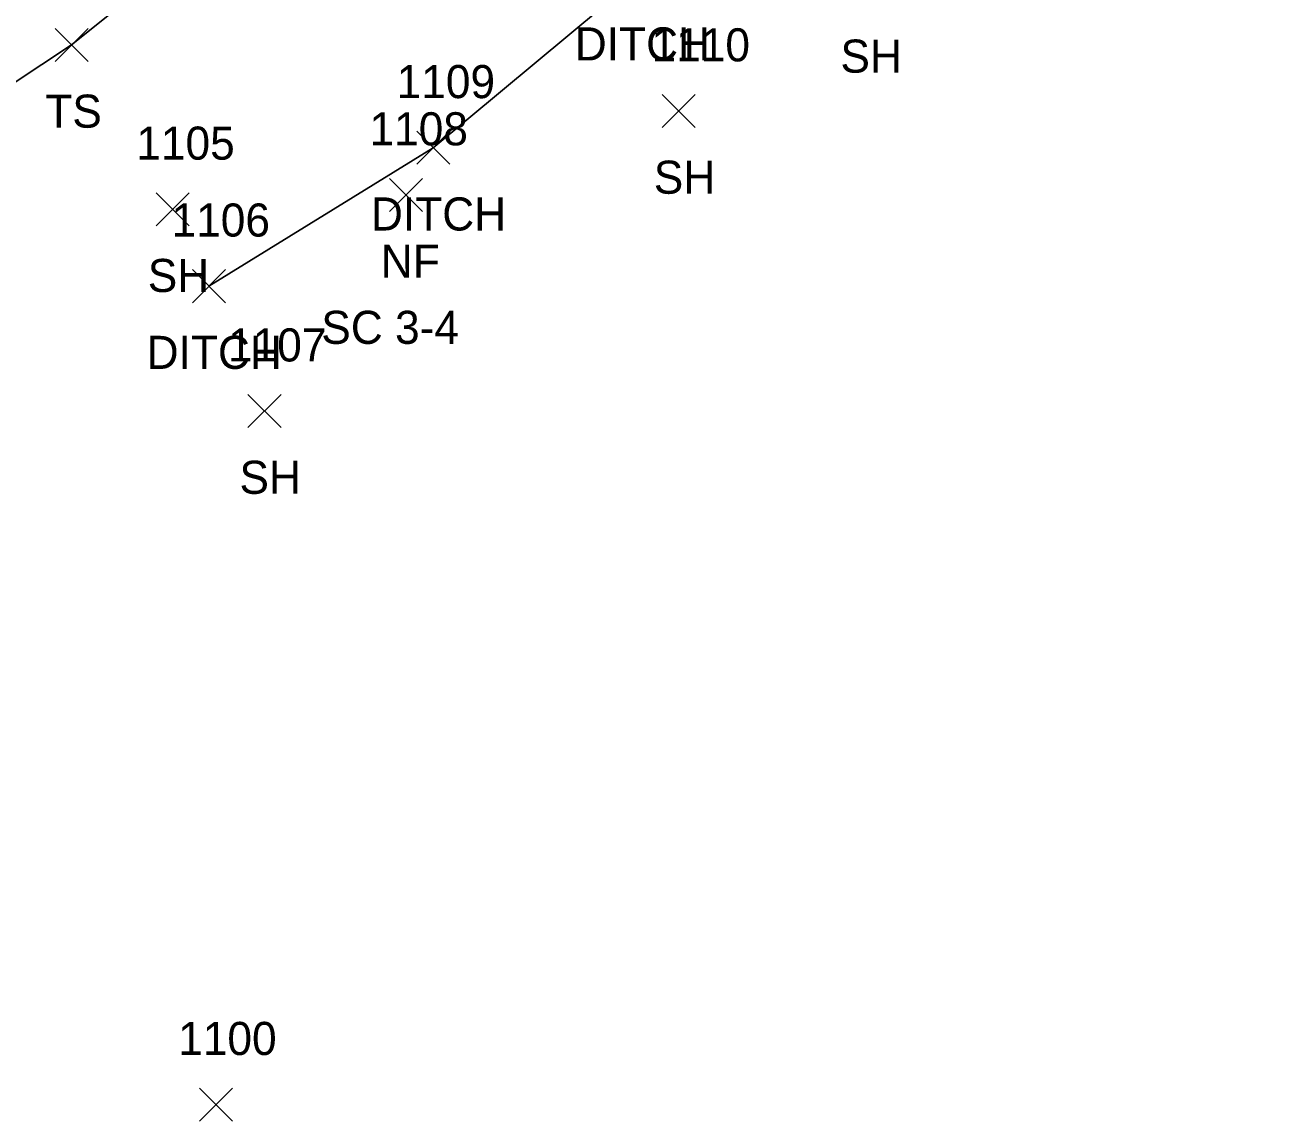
# Model space of a CAD drawing. Extents: x 1528286 to 1556263, y 492387 to 508952.
# Drawn here: x 1528810.2 to 1528885.3, y 492795.3 to 492861.6 of the extents above; entities that cross this region are included whole.
import ezdxf

# ---------------------------------------------------------------- set-up
doc = ezdxf.new("R2010")
doc.units = 0
for name, color, linetype in [('D_A', 7, 'Continuous'), ('D_I', 7, 'Continuous'), ('D_TIC', 7, 'Continuous'), ('DD', 7, 'Continuous'), ('L_A', 7, 'Continuous'), ('L_C', 7, 'Continuous'), ('L_I', 7, 'Continuous'), ('L_TIC', 7, 'Continuous'), ('LELB', 7, 'Continuous')]:
    doc.layers.add(name, color=color, linetype=linetype)

msp = doc.modelspace()

# ---------------------------------------------------------------- linework, layer by layer
at = {"layer": 'D_TIC'}
for points in [[(1528833.865, 492853.142), (1528835.865, 492855.142)], [(1528835.865, 492853.142), (1528833.865, 492855.142)], [(1528833.865, 492853.142), (1528835.865, 492855.142)], [(1528835.865, 492853.142), (1528833.865, 492855.142)], [(1528820.309, 492844.775), (1528822.309, 492846.775)], [(1528822.309, 492844.775), (1528820.309, 492846.775)], [(1528820.309, 492844.775), (1528822.309, 492846.775)], [(1528822.309, 492844.775), (1528820.309, 492846.775)]]:
    msp.add_lwpolyline(points, dxfattribs=at)
at = {"layer": 'DD'}
msp.add_lwpolyline([(1528821.309, 492845.775), (1528834.865, 492854.142), (1528847.183, 492864.422), (1528856.697, 492869.705), (1528876.113, 492883.9), (1528885.264, 492891.293)], dxfattribs=at)
msp.add_lwpolyline([(1528821.309, 492845.775), (1528834.865, 492854.142), (1528847.183, 492864.422), (1528856.697, 492869.705), (1528876.113, 492883.9), (1528885.264, 492891.293)], dxfattribs=at)
at = {"layer": 'L_TIC'}
for points in [[(1528812.011, 492859.356), (1528814.011, 492861.356)], [(1528814.011, 492859.356), (1528812.011, 492861.356)], [(1528812.011, 492859.356), (1528814.011, 492861.356)], [(1528814.011, 492859.356), (1528812.011, 492861.356)], [(1528848.704, 492855.365), (1528850.704, 492857.365)], [(1528850.704, 492855.365), (1528848.704, 492857.365)], [(1528848.704, 492855.365), (1528850.704, 492857.365)], [(1528850.704, 492855.365), (1528848.704, 492857.365)], [(1528832.217, 492850.289), (1528834.217, 492852.289)], [(1528834.217, 492850.289), (1528832.217, 492852.289)], [(1528832.217, 492850.289), (1528834.217, 492852.289)], [(1528834.217, 492850.289), (1528832.217, 492852.289)], [(1528818.123, 492849.424), (1528820.123, 492851.424)], [(1528820.123, 492849.424), (1528818.123, 492851.424)], [(1528818.123, 492849.424), (1528820.123, 492851.424)], [(1528820.123, 492849.424), (1528818.123, 492851.424)], [(1528823.665, 492837.224), (1528825.665, 492839.224)], [(1528825.665, 492837.224), (1528823.665, 492839.224)], [(1528823.665, 492837.224), (1528825.665, 492839.224)], [(1528825.665, 492837.224), (1528823.665, 492839.224)], [(1528820.743, 492795.302), (1528822.743, 492797.302)], [(1528822.743, 492795.302), (1528820.743, 492797.302)], [(1528820.743, 492795.302), (1528822.743, 492797.302)], [(1528822.743, 492795.302), (1528820.743, 492797.302)]]:
    msp.add_lwpolyline(points, dxfattribs=at)
at = {"layer": 'LELB'}
msp.add_lwpolyline([(1528771.365, 492833.538), (1528790.046, 492845.146), (1528813.011, 492860.356), (1528823.162, 492868.505), (1528838.745, 492881.757), (1528852.776, 492883.19), (1528874.04, 492896.82), (1528872.111, 492886.309)], dxfattribs=at)
msp.add_lwpolyline([(1528771.365, 492833.538), (1528790.046, 492845.146), (1528813.011, 492860.356), (1528823.162, 492868.505), (1528838.745, 492881.757), (1528852.776, 492883.19), (1528874.04, 492896.82), (1528872.111, 492886.309)], dxfattribs=at)

# ---------------------------------------------------------------- texts
at = {"layer": 'D_A'}
for p in [(1528843.42, 492859.422), (1528843.42, 492859.422), (1528831.101, 492849.142), (1528831.101, 492849.142), (1528817.545, 492840.775), (1528817.545, 492840.775)]:
    msp.add_text('DITCH', height=2, dxfattribs=at).set_placement(p)
at = {"layer": 'D_I'}
for s, p in [('1109', (1528832.652, 492857.142)), ('1109', (1528832.652, 492857.142)), ('1106', (1528819.049, 492848.775)), ('1106', (1528819.049, 492848.775))]:
    msp.add_text(s, height=2, dxfattribs=at).set_placement(p)
at = {"layer": 'L_A'}
for s, p in [('SH', (1528859.475, 492858.683)), ('SH', (1528859.475, 492858.683)), ('TS', (1528811.42, 492855.356)), ('TS', (1528811.42, 492855.356)), ('SH', (1528848.193, 492851.365)), ('SH', (1528848.193, 492851.365)), ('NF', (1528831.697, 492846.289)), ('NF', (1528831.697, 492846.289)), ('SH', (1528817.612, 492845.424)), ('SH', (1528817.612, 492845.424)), ('SH', (1528823.154, 492833.224)), ('SH', (1528823.154, 492833.224))]:
    msp.add_text(s, height=2, dxfattribs=at).set_placement(p)
at = {"layer": 'L_C'}
msp.add_text('SC 3-4', height=2, dxfattribs=at).set_placement((1528828.099, 492842.289))
msp.add_text('SC 3-4', height=2, dxfattribs=at).set_placement((1528828.099, 492842.289))
at = {"layer": 'L_I'}
for s, p in [('1110', (1528848.059, 492859.365)), ('1110', (1528848.059, 492859.365)), ('1108', (1528831.012, 492854.289)), ('1108', (1528831.012, 492854.289)), ('1105', (1528816.919, 492853.424)), ('1105', (1528816.919, 492853.424)), ('1107', (1528822.461, 492841.224)), ('1107', (1528822.461, 492841.224)), ('1100', (1528819.451, 492799.302)), ('1100', (1528819.451, 492799.302))]:
    msp.add_text(s, height=2, dxfattribs=at).set_placement(p)

doc.saveas('drawing.dxf')
